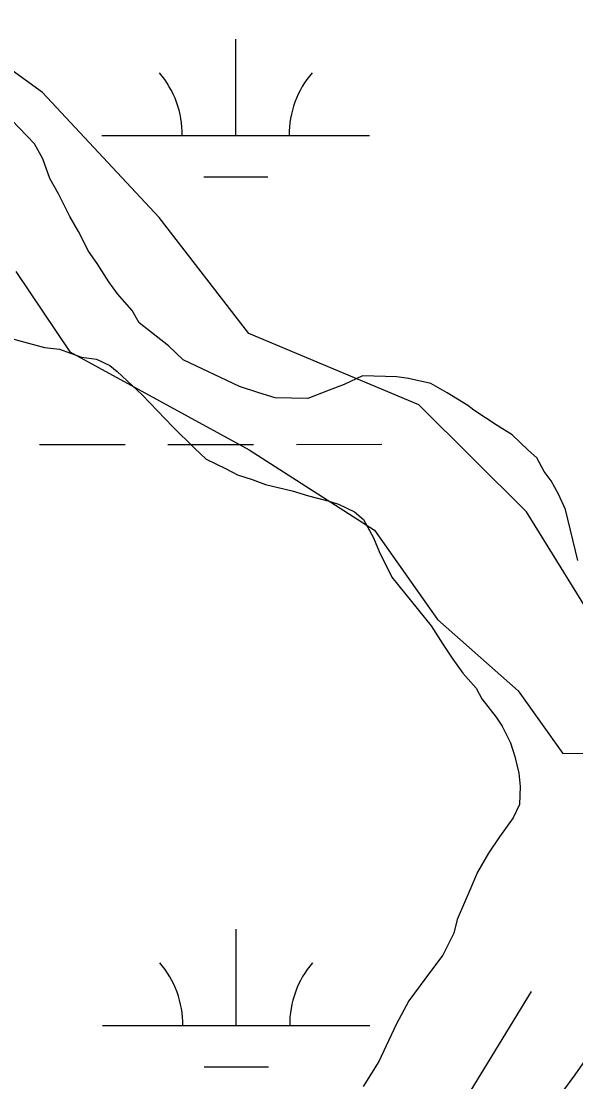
# Model space of a CAD drawing. Extents: x 3279314 to 3317160, y 734079 to 759431.
# Drawn here: x 3305171.2 to 3305378.5, y 756285.7 to 756682.1 of the extents above; entities that cross this region are included whole.
import ezdxf

# ---------------------------------------------------------------- set-up
doc = ezdxf.new("R2010")
doc.units = 0
for name, color, linetype in [('V-ROAD-CNTR', 7, 'Continuous'), ('V-SITE-VEGE', 7, 'Continuous'), ('V-TOPO-SHOR', 7, 'Continuous'), ('V-WETL-SWMP', 7, 'Continuous')]:
    doc.layers.add(name, color=color, linetype=linetype)

msp = doc.modelspace()

# ---------------------------------------------------------------- linework, layer by layer
at = {"layer": 'V-ROAD-CNTR'}
msp.add_lwpolyline([(3305307.92, 756235.31), (3305311.1, 756239.96), (3305317.55, 756248.57), (3305324.26, 756257.83), (3305361.91, 756319.4)], dxfattribs=at)
at = {"layer": 'V-SITE-VEGE'}
for points in [[(3305379.21, 756480.47), (3305374.63, 756499.58), (3305371.97, 756505.24), (3305369.3, 756510.33), (3305366.59, 756513.75), (3305363.91, 756518.85), (3305360.63, 756521.72), (3305354.62, 756527.45), (3305349.11, 756530.94), (3305340.3, 756536.74), (3305338.11, 756538.47), (3305330.39, 756543.12), (3305324.33, 756546.62), (3305315.99, 756548.5), (3305311.53, 756549.16), (3305298.68, 756549.47), (3305291.9, 756546.28), (3305286.26, 756544.18), (3305278.36, 756541.01), (3305266.06, 756541.31), (3305259.96, 756543.13), (3305252.75, 756545.54), (3305231.75, 756555.54), (3305226.28, 756560.7), (3305215.31, 756569.35), (3305212.62, 756573.89), (3305207.18, 756580.17), (3305203.93, 756584.71), (3305199.62, 756591.53), (3305196.38, 756596.07), (3305192.64, 756603.43), (3305189.42, 756609.1), (3305185.15, 756617.58), (3305181.94, 756623.25), (3305179.31, 756630.58), (3305176.1, 756636.25), (3305164.64, 756648.26)], [(3305163.76, 756564.43), (3305179.87, 756560.13), (3305185.44, 756559.44), (3305193.76, 756556.45), (3305199.33, 756555.76), (3305204.31, 756553.4), (3305207.04, 756551.1), (3305216.34, 756542.49), (3305227.8, 756530.48), (3305235.99, 756522.46), (3305240.36, 756518.44), (3305247.55, 756514.92), (3305251.96, 756512.58), (3305257.51, 756510.76), (3305262.5, 756508.97), (3305272.5, 756506.49), (3305278.61, 756504.67), (3305285.83, 756502.82), (3305289.71, 756501.61), (3305295.79, 756498.67), (3305299.08, 756495.8), (3305302.83, 756489), (3305304.94, 756483.92), (3305309.74, 756474.3), (3305324.4, 756456.06), (3305328.71, 756449.25), (3305332.49, 756443.57), (3305336.28, 756438.45), (3305341.18, 756432.74), (3305343.32, 756428.78), (3305348.74, 756421.94), (3305350.9, 756418.54), (3305354.11, 756412.31), (3305355.66, 756407.24), (3305357.19, 756401.06), (3305357.63, 756396.02), (3305357.47, 756389.31), (3305355.11, 756384.34), (3305349.91, 756377.2)], [(3305349.91, 756377.2), (3305345.85, 756371.14), (3305341.77, 756363.97), (3305338.82, 756357.34), (3305334.08, 756346.27), (3305332.84, 756341.27), (3305328.73, 756332.98), (3305324.12, 756326.94), (3305316.03, 756315.95), (3305311.35, 756307.12), (3305304.87, 756293.3), (3305299.05, 756283.94)], [(3305383.83, 756296.5), (3305378.05, 756288.25), (3305361.87, 756266.28)]]:
    msp.add_lwpolyline(points, dxfattribs=at)
at = {"layer": 'V-TOPO-SHOR'}
msp.add_lwpolyline([(3305169.23, 756588.51), (3305189.37, 756558.46), (3305256.34, 756521.83), (3305303.23, 756491.84), (3305326.71, 756458.46), (3305356.87, 756431.78), (3305373.65, 756408.41), (3305400.4, 756408.47), (3305403.73, 756415.17), (3305403.69, 756431.89), (3305386.92, 756455.26), (3305360.06, 756498.67), (3305319.84, 756538.7), (3305256.23, 756565.31), (3305222.69, 756608.7), (3305179.11, 756655.42), (3305142.26, 756682.08)], dxfattribs=at)
at = {"layer": 'V-WETL-SWMP'}
for p, q in [((3305251.37, 756639.34), (3305251.35, 756675.34)), ((3305201.37, 756639.31), (3305301.37, 756639.36)), ((3305239.38, 756623.9), (3305263.38, 756623.91)), ((3305178.02, 756523.87), (3305210.02, 756523.88)), ((3305226.02, 756523.89), (3305258.02, 756523.91)), ((3305274.02, 756523.92), (3305306.02, 756523.93)), ((3305251.54, 756306.66), (3305251.52, 756342.66)), ((3305201.54, 756306.64), (3305301.54, 756306.69)), ((3305239.55, 756291.22), (3305263.55, 756291.24))]:
    msp.add_line(p, q, dxfattribs=at)
for centre, start, end in [((3305196.13, 756639.78), 359.2573, 40.801), ((3305306.61, 756639.84), 139.2573, 180.801), ((3305196.3, 756307.11), 359.2573, 40.801), ((3305306.78, 756307.16), 139.2573, 180.801)]:
    msp.add_arc(centre, 35.25, start, end, dxfattribs=at)

doc.saveas('drawing.dxf')
